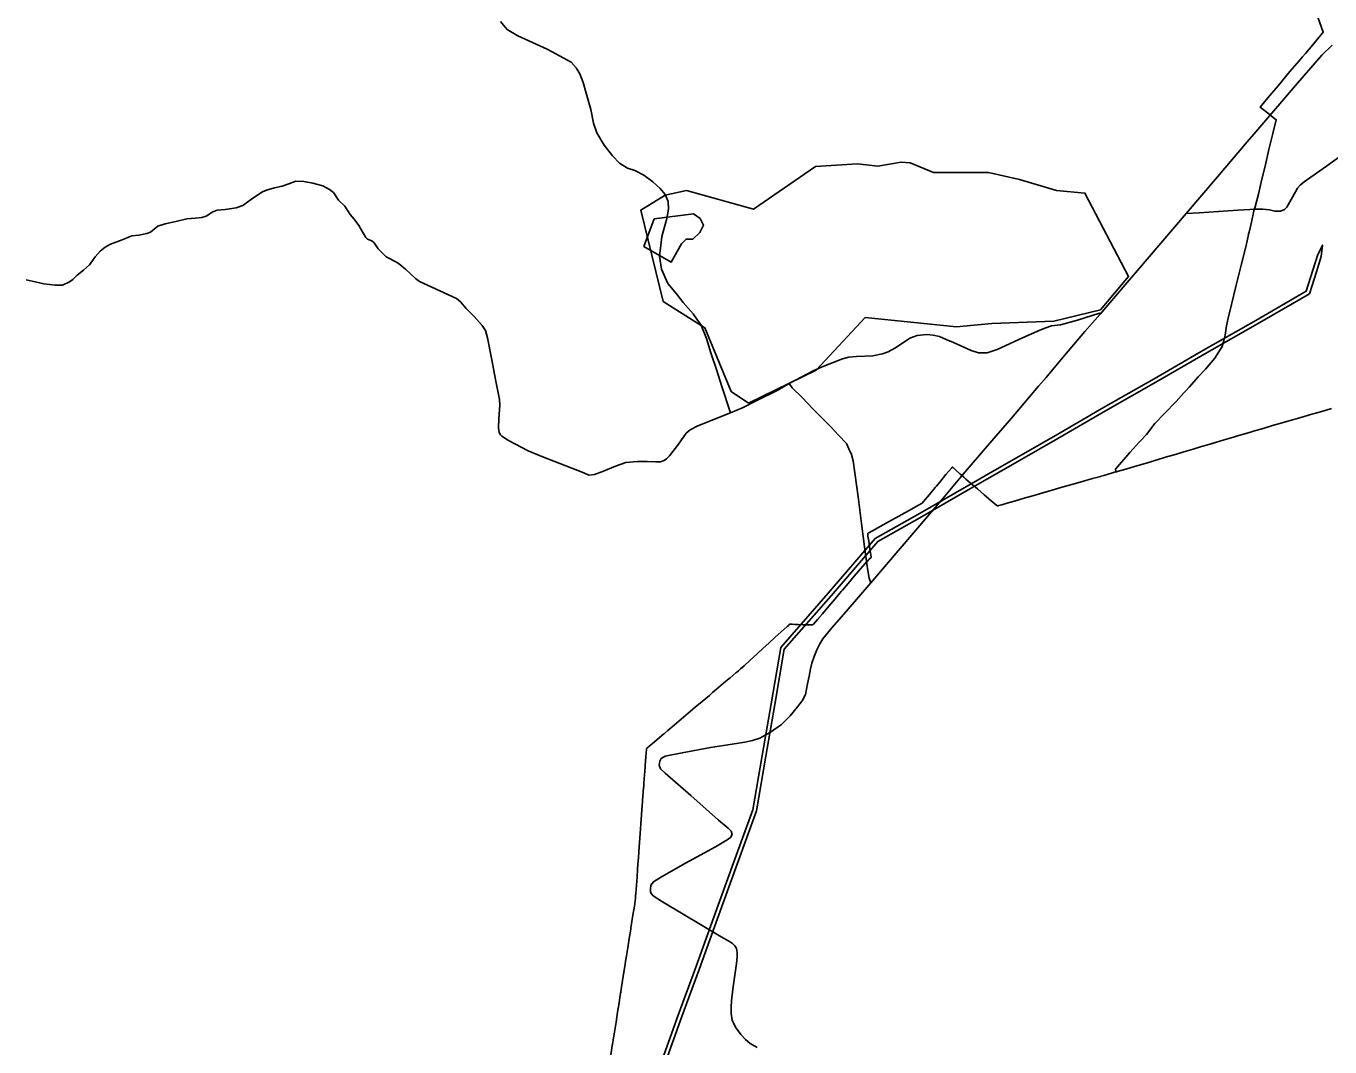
# Model space of a CAD drawing. Extents: x -789162 to -606354, y -1062736 to -945481.
# Drawn here: x -690766 to -685644, y -962648 to -958641 of the extents above; entities that cross this region are included whole.
import ezdxf

# ---------------------------------------------------------------- set-up
doc = ezdxf.new("R2010")
doc.units = 0
for name, color, linetype in [('_SIRSI VZTAHY_ELEKTRICKE VEDENI VN 110 kV S', 7, 'Continuous'), ('_SIRSI VZTAHY_OP vodnich zdroju II stupne', 7, 'Continuous'), ('_SIRSI VZTAHY_SILNICE I TRIDY_STAV', 7, 'Continuous'), ('_SIRSI VZTAHY_SILNICE III TRIDY_STAV', 7, 'Continuous'), ('_SIRSI VZTAHY_VTL PLYNOVOD', 7, 'Continuous')]:
    doc.layers.add(name, color=color, linetype=linetype)

msp = doc.modelspace()

# ---------------------------------------------------------------- linework, layer by layer
at = {"layer": '_SIRSI VZTAHY_ELEKTRICKE VEDENI VN 110 kV S'}
for points in [[(-687063.4, -960443.6), (-686942.2, -960373.2), (-686720.5, -960246.4), (-686533.8, -960138.6), (-686335.5, -960026.1), (-686134.3, -959908.8), (-685935.8, -959796.2), (-685737.2, -959681.6), (-685693.7, -959541.5), (-685673, -959501.4), (-685673, -959500.8), (-685672.9, -959500.8)], [(-687056.1, -960456.6), (-686934.7, -960386.2), (-686713, -960259.4), (-686526.3, -960151.6), (-686328, -960039.2), (-686126.9, -959921.8), (-685928.4, -959809.3), (-685724.6, -959691.7), (-685697.4, -959606), (-685679.2, -959545.7), (-685673, -959501.4), (-685673, -959500.7), (-685672.9, -959500.7)], [(-688280.9, -962736.2), (-688204.3, -962524.5), (-688136.7, -962338.9), (-688064.3, -962138.7), (-687986.9, -961925.6), (-687911.3, -961717.8), (-687874.7, -961504.4), (-687839.9, -961301.9), (-687802, -961080.7), (-687615.6, -960867.2), (-687430.4, -960652.5), (-687263.6, -960558.3), (-687063.4, -960443.6)], [(-688266.7, -962741), (-688190.2, -962529.7), (-688122.6, -962344), (-688050.1, -962143.7), (-687972.8, -961930.7), (-687896.7, -961721.6), (-687860, -961506.8), (-687825.1, -961304.5), (-687788, -961087.5), (-687604.3, -960877.1), (-687420.7, -960664.2), (-687256, -960571.3), (-687056.1, -960456.6)]]:
    msp.add_lwpolyline(points, dxfattribs=at)
at = {"layer": '_SIRSI VZTAHY_OP vodnich zdroju II stupne'}
for points in [[(-687928.1, -960121.6), (-687996.7, -960075.3), (-688099.6, -959824.8), (-688264.3, -959721.9), (-688351.8, -959363.3), (-688255.8, -959305), (-688171.7, -959286.1), (-687909.2, -959359.9), (-687665.6, -959191.8), (-687500.9, -959181.5), (-687420.2, -959190), (-687329.3, -959174.6), (-687293.3, -959178), (-687202.4, -959215.8), (-686986.2, -959215.8), (-686864.4, -959243.2), (-686718.6, -959286.1), (-686607, -959296.4), (-686435.5, -959624.1), (-686545.3, -959754.5), (-686728.8, -959799.1), (-686972.5, -959807.7), (-687111.4, -959821.4), (-687470, -959785.4), (-687662.2, -959991.2)], [(-688298.7, -959397.6), (-688144.2, -959377.1), (-688118.5, -959395.9), (-688104.8, -959421.7), (-688120.2, -959450.8), (-688147.7, -959476.6), (-688173.4, -959476.6), (-688192.3, -959495.4), (-688231.7, -959567.5), (-688339.8, -959505.7)]]:
    msp.add_lwpolyline(points, close=True, dxfattribs=at)
at = {"layer": '_SIRSI VZTAHY_SILNICE I TRIDY_STAV'}
for points in [[(-686209.3, -959376.1), (-686086.1, -959232.1), (-685969.9, -959095), (-685943.4, -959065.1), (-685872.8, -958982.4), (-685772.1, -958864.7), (-685676.6, -958754.4), (-685635.2, -958716)], [(-686547.2, -959771.2), (-686449.1, -959656.7), (-686400.8, -959600.5), (-686209.3, -959376.1)], [(-687448, -960825.9), (-687164.4, -960493.6), (-687085.2, -960399.8), (-686990.2, -960289.2), (-686895.4, -960179.9), (-686789, -960053.7), (-686759.7, -960019.7), (-686701.3, -959951.1), (-686606.9, -959840.1), (-686547.2, -959771.2)], [(-687894.9, -962650.9), (-687921.6, -962635.5), (-687940.2, -962619.4), (-687959, -962599.9), (-687979.6, -962570.6), (-687992.7, -962543), (-687996, -962516.9), (-687996.6, -962492.1), (-687994.8, -962467.8), (-687989.6, -962422.4), (-687980, -962348.1), (-687976.2, -962320.8), (-687972.8, -962296.5), (-687973.5, -962277.7), (-687976.2, -962262.6), (-687982.7, -962252.2), (-687991.9, -962243), (-688002.8, -962234.6), (-688035.5, -962215.9), (-688266.5, -962079.1), (-688302.7, -962055.1), (-688309.4, -962047.6), (-688313.3, -962040.7), (-688314, -962028.7), (-688311.8, -962013.2), (-688302.2, -962000.1), (-688269.7, -961981.3), (-688175.8, -961927.7), (-688057.8, -961863.5), (-688012.3, -961835.8), (-687998.6, -961825.8), (-687993.1, -961814.4), (-687996.3, -961802), (-688009, -961790.1), (-688046.5, -961757.9), (-688154.5, -961661.7), (-688256, -961573.9), (-688274.1, -961556.5), (-688278.9, -961542), (-688276.8, -961527.1), (-688271.4, -961516.6), (-688256.4, -961507.1), (-688188.9, -961494.5), (-688078.3, -961473.6), (-687975.4, -961457.2), (-687942.4, -961451.6), (-687912.6, -961446.1), (-687884.6, -961436.9), (-687841.8, -961413.2), (-687798.7, -961382.7), (-687764.6, -961349), (-687736.3, -961313.5), (-687717.9, -961289.6), (-687704.6, -961264.7), (-687696.7, -961223.2), (-687690.6, -961192.3), (-687684.8, -961164.4), (-687679.3, -961141.9), (-687670.3, -961115.1), (-687660.5, -961089), (-687647.8, -961065.7), (-687636.7, -961046.4), (-687600.8, -961003.2), (-687544.4, -960939.2), (-687448, -960825.9)]]:
    msp.add_lwpolyline(points, dxfattribs=at)
at = {"layer": '_SIRSI VZTAHY_SILNICE III TRIDY_STAV'}
for points in [[(-687999.3, -960159.4), (-688034.8, -960052), (-688053.2, -959993.4), (-688076.1, -959923.7), (-688093.8, -959867.4), (-688115.9, -959812.6), (-688128.9, -959795.7), (-688146.2, -959770.7), (-688185.4, -959725.6), (-688211.4, -959691.9), (-688245.1, -959650.8), (-688270.4, -959595.5), (-688278.3, -959544.4), (-688272.7, -959500.4), (-688268.8, -959467), (-688249.7, -959396.2), (-688243, -959359.7), (-688244.3, -959328.9), (-688256.4, -959302.5), (-688275.2, -959277.8), (-688304.5, -959252.6), (-688339.3, -959225.3), (-688374.5, -959207), (-688404.2, -959199.1), (-688435.5, -959178.9), (-688462.1, -959150.4), (-688495.6, -959107.6), (-688524.3, -959060.2), (-688537.1, -959021.3), (-688548.2, -958968.1), (-688566.6, -958903.4), (-688578.1, -958861.7), (-688591.2, -958828.6), (-688605.9, -958803.9), (-688625.3, -958782.6), (-688653.6, -958766), (-688719.3, -958731.5), (-688834, -958678.6), (-688876.9, -958653.5), (-688902.9, -958622.8)], [(-685568.9, -959126.9), (-685657.4, -959190.2), (-685746.1, -959252.6), (-685761.2, -959264.8), (-685771.8, -959276.7), (-685780.3, -959291), (-685813.5, -959351), (-685822.7, -959360.1), (-685838, -959367.8), (-685860.4, -959366.8), (-685882.4, -959362.7), (-685908.6, -959359.5), (-685936.1, -959359), (-686006.4, -959363.2), (-686158.4, -959373.9), (-686209.3, -959376.1)], [(-687999.3, -960159.4), (-688127.4, -960209.8), (-688157.8, -960225.9), (-688173.5, -960239), (-688203.4, -960282.6), (-688238.2, -960327.3), (-688250.6, -960340.2), (-688260.3, -960345.9), (-688274, -960351.1), (-688294.3, -960351.7), (-688326.4, -960350.7), (-688364.5, -960350.7), (-688410.3, -960354.6), (-688450.4, -960368.5), (-688497.7, -960388.5), (-688533.9, -960401), (-688556.2, -960403.9), (-688575.3, -960395.2), (-688740, -960330.6), (-688794.5, -960308.3), (-688871.2, -960267.6), (-688897.1, -960251.2), (-688903, -960245.4), (-688907.9, -960235.8), (-688910.8, -960218), (-688909.6, -960182), (-688905.7, -960129.6), (-688906.6, -960107.3), (-688921.4, -960034.4), (-688938.7, -959943.9), (-688954.1, -959864.8), (-688962.1, -959836.4), (-688974.7, -959816.8), (-689006.8, -959780.2), (-689037.6, -959749.4), (-689059.2, -959723.4), (-689075.8, -959710.1), (-689140.6, -959679.6), (-689220.8, -959643), (-689237.1, -959631.6), (-689276.1, -959595.6), (-689305.1, -959570.9), (-689319.5, -959563), (-689341.6, -959552.2), (-689351.9, -959546.2), (-689382.7, -959515.5), (-689399.2, -959491.5), (-689408.4, -959483.7), (-689425.3, -959477.3), (-689432.2, -959470.1), (-689459.2, -959423.1), (-689477.1, -959398.6), (-689493.2, -959380.5), (-689514.2, -959347.6), (-689539.5, -959323.9), (-689559, -959294.4), (-689573.8, -959281.7), (-689601.2, -959268.2), (-689640.1, -959256.8), (-689675.3, -959250.4), (-689707.1, -959249.3), (-689734.2, -959259.4), (-689760, -959269.4), (-689790, -959276.1), (-689821.7, -959284.6), (-689837.3, -959290.9), (-689875.1, -959316.8), (-689914.5, -959345.6), (-689941.5, -959353.8), (-689983.8, -959360.1), (-690015.6, -959364), (-690032.2, -959370.4), (-690059.3, -959387.2), (-690076.1, -959392.6), (-690100.3, -959394.5), (-690134.9, -959398), (-690177.9, -959407.2), (-690219.4, -959417.1), (-690248.2, -959425.9), (-690277.8, -959449.2), (-690292.4, -959454.8), (-690323.5, -959461.2), (-690350.5, -959464.6), (-690388.9, -959479.2), (-690435.4, -959496.5), (-690456, -959508.8), (-690475.6, -959524), (-690494.9, -959546.2), (-690516.7, -959578.4), (-690540.6, -959599.5), (-690565.7, -959618.5), (-690582.9, -959635.7), (-690596.4, -959644.7), (-690623.5, -959657.4), (-690652.7, -959658), (-690696.5, -959652.6), (-690742.6, -959641.8), (-690766.4, -959637)], [(-686547.2, -959771.2), (-686550.2, -959767.3), (-686636.2, -959795.1), (-686703.2, -959813.2), (-686738.2, -959817.9), (-686764.3, -959826.2), (-686792.7, -959838), (-686866.7, -959871.2), (-686903.3, -959887.9), (-686951.6, -959910.2), (-686990.4, -959923.4), (-687025, -959924.1), (-687053.2, -959914.2), (-687123.7, -959883.4), (-687151.9, -959870.5), (-687178.3, -959859.3), (-687203.7, -959853.6), (-687227.8, -959852), (-687266.3, -959855.5), (-687295.2, -959865.3), (-687326.9, -959888.2), (-687354.2, -959905.7), (-687379.6, -959919.3), (-687402.2, -959927.6), (-687439.6, -959934.9), (-687504.4, -959937.7), (-687534.2, -959940.6), (-687559.8, -959947), (-687632.4, -959975.9), (-687672.3, -959992.6), (-687768.4, -960044)], [(-687768.4, -960044), (-687813.9, -960070), (-687901.4, -960113.3), (-687949.2, -960138.5), (-687999.3, -960159.4)], [(-687448, -960825.9), (-687454.8, -960807.7), (-687460.7, -960770.7), (-687472.5, -960685), (-687485.2, -960593.7), (-687497.8, -960489.3), (-687517.9, -960347.9), (-687524.3, -960322.7), (-687533.7, -960300.5), (-687543.4, -960279.8), (-687574.7, -960246.5), (-687603.2, -960215.7), (-687676.2, -960143.5), (-687718.1, -960099.1), (-687756.4, -960061.3), (-687768.4, -960044)]]:
    msp.add_lwpolyline(points, dxfattribs=at)
at = {"layer": '_SIRSI VZTAHY_VTL PLYNOVOD'}
for points in [[(-686484.8, -960388.8), (-686485, -960387.8), (-686486.6, -960379.7), (-686429.9, -960315.1), (-686393, -960273.4), (-686387.9, -960267.8), (-686364.7, -960243.5), (-686332.7, -960201.5), (-686294.3, -960161.9), (-686248, -960114.1), (-686217.8, -960080.6), (-686212.8, -960075.1), (-686196.5, -960056.9), (-686161.8, -960018.3), (-686133, -959987.9), (-686096.8, -959944.7), (-686067.5, -959898), (-686061.3, -959875.4), (-686056.1, -959854.5), (-686051.2, -959817.6), (-686043.6, -959787), (-686031.1, -959734), (-686014.6, -959662.8), (-685993.6, -959579.3), (-685973.9, -959501.5), (-685964.2, -959459), (-685963.8, -959456.9), (-685962.2, -959450.1), (-685953.1, -959410.5), (-685943.8, -959366.2), (-685943.1, -959364.8), (-685943, -959364.7), (-685939.5, -959353.6), (-685938.4, -959349.8), (-685925, -959300.6), (-685912.1, -959241.6), (-685899.1, -959190.3), (-685884.5, -959125.7), (-685868.9, -959062.5), (-685855.1, -959008.3), (-685873.8, -958993.9), (-685874, -958993.8), (-685884.3, -958985.6), (-685918.7, -958958.7), (-685888.4, -958922.4), (-685848.1, -958875), (-685801.4, -958818.9), (-685765.7, -958777.1), (-685752.5, -958761.7), (-685739.9, -958747.8), (-685712, -958713.9), (-685688.3, -958685.9), (-685670.5, -958664.5), (-685707, -958565.2)], [(-686481.2, -960390), (-686480.8, -960389.9), (-686446.1, -960380.2), (-686412.2, -960370.1), (-686379.5, -960360.5), (-686348.4, -960351.4), (-686345.7, -960350.6), (-686339.2, -960348.6), (-686338.6, -960348.4), (-686338.6, -960348.4), (-686337.5, -960348.1), (-686323.5, -960343.7), (-686290.2, -960333.7), (-686247.1, -960321), (-686218.3, -960312.5), (-686181.7, -960301.7), (-686148.6, -960291.7), (-686144.3, -960290.4), (-686116.6, -960282.1), (-686114.5, -960281.5), (-686108.5, -960279.8), (-686106.3, -960279.1), (-686106, -960279), (-686102.7, -960278), (-686095, -960275.8), (-686094.6, -960275.7), (-686060.4, -960265.4), (-686060.3, -960265.4), (-686055.5, -960264), (-686035.8, -960258.1), (-685998.5, -960247.3), (-685979, -960241.3), (-685976.6, -960240.6), (-685976.6, -960240.6), (-685974.1, -960239.9), (-685944.3, -960231), (-685907, -960220), (-685870.4, -960209.2), (-685832.3, -960198.1), (-685831.6, -960197.9), (-685828.3, -960197), (-685828, -960196.9), (-685795.7, -960187.3), (-685758.3, -960176.9), (-685715.1, -960164.6), (-685675.6, -960153.2), (-685638.3, -960142.4)], [(-688469.3, -962679.2), (-688464, -962644.7), (-688463.7, -962642.3), (-688463.7, -962642.2), (-688463.2, -962639), (-688458.8, -962612.3), (-688455.1, -962590.3), (-688448.9, -962550.9), (-688444.4, -962521.5), (-688443, -962512.5), (-688438.3, -962483.2), (-688436.9, -962474.1), (-688430.9, -962436.9), (-688430.5, -962433.9), (-688430.3, -962431.9), (-688421.9, -962378.6), (-688416, -962340.3), (-688413.2, -962323.1), (-688411.4, -962312.4), (-688409.2, -962299.2), (-688402.9, -962259.7), (-688397.1, -962222.8), (-688391, -962185.7), (-688390.6, -962183), (-688390.6, -962183), (-688390.4, -962181.3), (-688387.7, -962165.1), (-688384.9, -962147.1), (-688382.5, -962131.3), (-688376.9, -962096), (-688373, -962064.6), (-688372.5, -962059.8), (-688371.8, -962052.7), (-688371.5, -962050.5), (-688371.2, -962047), (-688369.7, -962029.3), (-688368.5, -962015.4), (-688367.2, -961996), (-688366.4, -961983.1), (-688364.1, -961949.1), (-688361.5, -961917.1), (-688360.8, -961907.8), (-688359, -961881.1), (-688353.9, -961810), (-688351.2, -961773.6), (-688348.6, -961736.5), (-688346, -961701.2), (-688345, -961685.6), (-688343.3, -961660.6), (-688343.3, -961660.6), (-688342.6, -961653.1), (-688342.5, -961652.6), (-688342.5, -961652.1), (-688341.8, -961643.9), (-688340.8, -961633.3), (-688340.7, -961632.1), (-688340.7, -961632.1), (-688340.6, -961631), (-688340.6, -961630.5), (-688340.3, -961627.9), (-688339.8, -961621.1), (-688339, -961611.6), (-688336.8, -961580), (-688334.6, -961550.6), (-688334.3, -961547), (-688334.3, -961546.6), (-688334.3, -961546.6), (-688334.2, -961545.3), (-688332.8, -961525.9), (-688330.7, -961495.5), (-688329.5, -961479.7), (-688329.5, -961478.4), (-688329.5, -961478.4), (-688328.8, -961477.2), (-688322.4, -961471.6), (-688319.6, -961468.8), (-688298.2, -961451.1), (-688277.7, -961433.8), (-688260.8, -961419.3), (-688260, -961418.8), (-688257.7, -961416.9), (-688245.5, -961406.4), (-688221, -961385.5), (-688193.3, -961361.9), (-688165.4, -961338), (-688138, -961315.2), (-688110.3, -961291.9), (-688082, -961268.3), (-688069.6, -961257.6), (-688054.1, -961244.2), (-688026.3, -961220.9), (-688010.7, -961207.6), (-688000.6, -961199), (-687977.8, -961179.8), (-687974.3, -961176.9), (-687974.1, -961176.7), (-687972.9, -961175.7), (-687968.3, -961171.8), (-687959.6, -961164.5), (-687946, -961152.3), (-687921.8, -961130.1), (-687894.5, -961105.3), (-687870.8, -961083.6), (-687848.5, -961063.2), (-687824.9, -961041.7), (-687799.7, -961019), (-687776.4, -960997.8), (-687772, -960993.4), (-687770.2, -960991.7), (-687767.8, -960989.4), (-687767.1, -960988.8), (-687766.2, -960988.7), (-687762.9, -960988.8), (-687756.8, -960989.1), (-687746, -960989.5), (-687739.5, -960989.8), (-687733.1, -960990), (-687713.8, -960990.8), (-687682.8, -960991.5), (-687681, -960991.5), (-687678.9, -960991.3), (-687676.8, -960991.2), (-687675.4, -960990.8), (-687674.8, -960990.3), (-687673.6, -960988.9), (-687658, -960970.9), (-687638, -960947.6), (-687613, -960918.3), (-687588.5, -960889), (-687564.6, -960861.1), (-687561.7, -960857.7), (-687561.7, -960857.7), (-687559.1, -960854.9), (-687536.9, -960828.7), (-687513.2, -960800.9), (-687496.5, -960781.1), (-687470.8, -960750.5), (-687469.1, -960748.8), (-687469.1, -960748.8), (-687466.1, -960746), (-687463.7, -960743.4), (-687461.5, -960740.8), (-687458.2, -960737.5), (-687457, -960736.3), (-687456.7, -960736), (-687456.4, -960735.7), (-687454.6, -960733.8), (-687453.2, -960732.3), (-687448.4, -960727.7), (-687447, -960725.9), (-687446.9, -960724.4), (-687451.7, -960693), (-687456.2, -960662.8), (-687459.2, -960642.8), (-687459.9, -960636.5), (-687460.2, -960634.4), (-687460.1, -960632.7), (-687459.1, -960632.1), (-687458.3, -960631.6), (-687441.9, -960622.5), (-687410.9, -960605.3), (-687378.1, -960587), (-687350, -960571.1), (-687325.6, -960557.6), (-687299.7, -960543.2), (-687260.6, -960521.9), (-687255.8, -960519.2), (-687251.1, -960516.7), (-687248.9, -960515.5), (-687247.6, -960514.5), (-687233.1, -960497.4), (-687218, -960479.4), (-687195.3, -960452.3), (-687194.8, -960451.7), (-687194.2, -960450.9), (-687190.6, -960446.7), (-687177.4, -960430.7), (-687152.8, -960401.5), (-687131.6, -960376.7), (-687129.1, -960374.3), (-687128.1, -960373.1), (-687127.1, -960372.3), (-687125.9, -960373.1), (-687124.9, -960374), (-687121.6, -960376.8), (-687112.5, -960385), (-687099.7, -960396.6), (-687096.5, -960399.5), (-687096.4, -960399.6), (-687092.8, -960402.9), (-687092.6, -960403), (-687082.6, -960411.8), (-687082.5, -960411.8), (-687074.1, -960419.2), (-687056.2, -960434.8), (-687029.4, -960457.4), (-687002.4, -960480.9), (-686974.7, -960504.3), (-686953, -960522.3), (-686951.3, -960523.7), (-686950.3, -960524.5), (-686948.9, -960524.2), (-686946.8, -960523.6), (-686946.1, -960523.4), (-686933.9, -960519.9), (-686908.7, -960512.8), (-686903.9, -960511.5), (-686902.6, -960511.1), (-686870.2, -960501.8), (-686841.7, -960493.3), (-686836.1, -960491.6), (-686812.1, -960484.5), (-686771.6, -960472.8), (-686731.5, -960461.3), (-686691.8, -960450.1), (-686652.6, -960438.8), (-686613.1, -960427.4), (-686577.3, -960417.2), (-686545.9, -960408.7), (-686544.9, -960408.4), (-686544.9, -960408.4), (-686544.2, -960408.2), (-686537.5, -960406.2), (-686532.3, -960404.7), (-686498.1, -960394.8), (-686495, -960393.8), (-686490.2, -960392.4), (-686486, -960391.1), (-686484.3, -960390.8)], [(-686484.4, -960390.3), (-686484.6, -960390.3), (-686485, -960390.4), (-686485.4, -960389), (-686484.8, -960388.8)], [(-686484.8, -960388.8), (-686484.7, -960389.2)], [(-686481.9, -960389.1), (-686482, -960388.9), (-686482, -960388.6), (-686483.3, -960389), (-686484.7, -960389.2)], [(-686484.7, -960389.2), (-686484.6, -960389.6), (-686484.6, -960389.8)], [(-686481.9, -960389.1), (-686483.1, -960389.4), (-686484.6, -960389.8)], [(-686484.6, -960389.8), (-686484.4, -960390.3)], [(-686484.3, -960390.8), (-686484.4, -960390.3)], [(-686483, -960390.4), (-686483.4, -960390.5), (-686484.3, -960390.8)], [(-686483, -960390.4), (-686482.9, -960390.9), (-686482.7, -960391.4), (-686481, -960390.9), (-686481.2, -960390)], [(-686483, -960390.4), (-686482.3, -960390.2), (-686481.7, -960390.1)], [(-686481.7, -960390.1), (-686481.8, -960389.6), (-686481.9, -960389.1)], [(-686481.7, -960390.1), (-686481.2, -960390)]]:
    msp.add_lwpolyline(points, dxfattribs=at)

doc.saveas('drawing.dxf')
